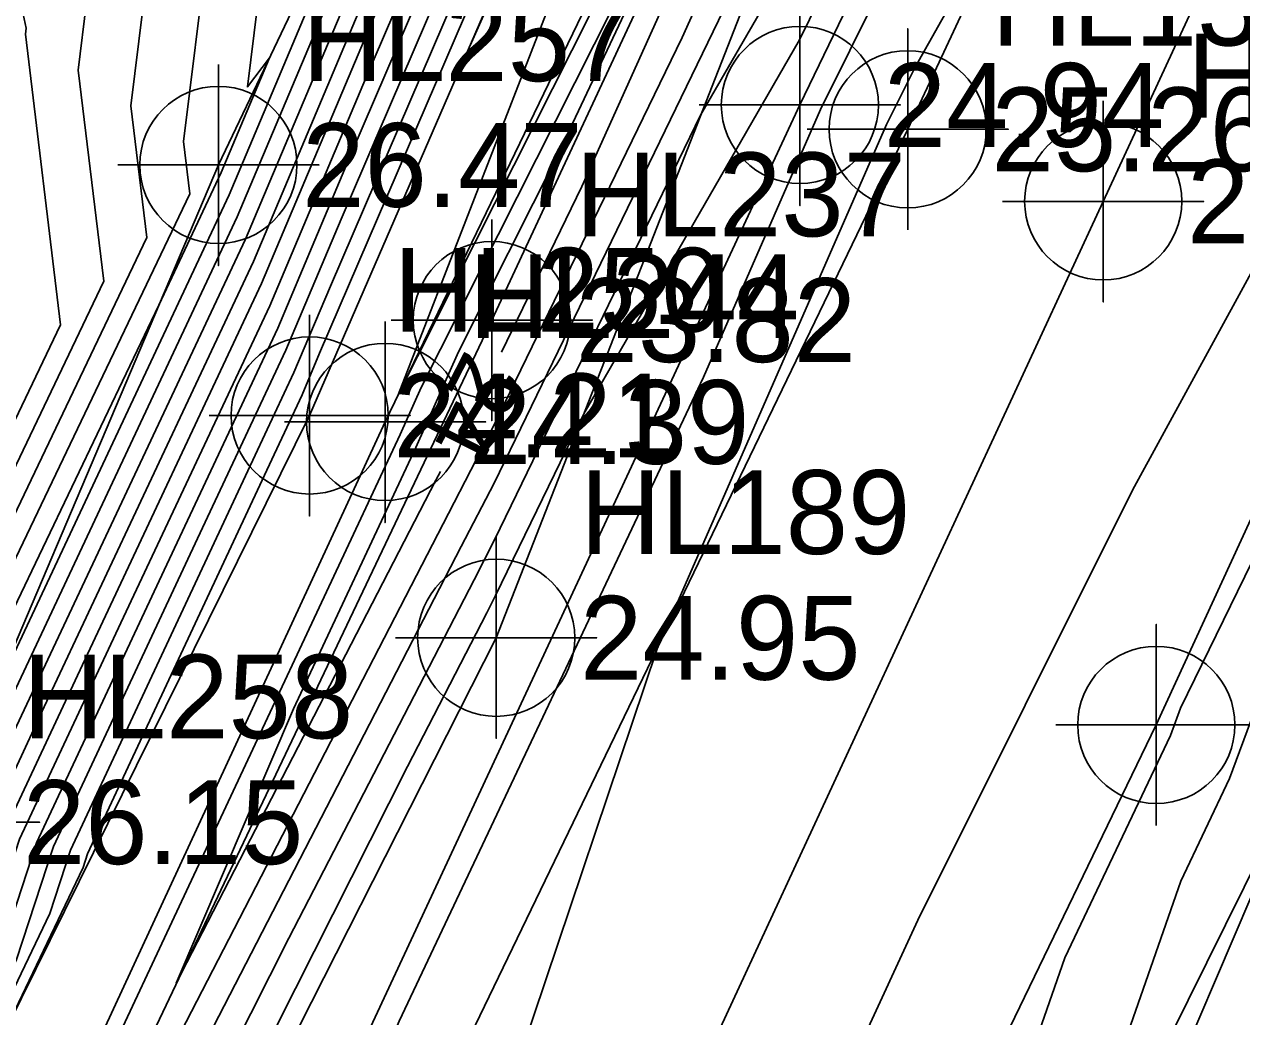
# Model space of a CAD drawing. Extents: x 2531902 to 2533249, y 715219 to 716099.
# Drawn here: x 2532720.12 to 2532756.43, y 715360.59 to 715390.19 of the extents above; entities that cross this region are included whole.
import ezdxf

# ---------------------------------------------------------------- set-up
doc = ezdxf.new("R2010")
doc.units = 0
for name, color, linetype in [('DTM Contours Major', 7, 'Continuous'), ('DTM Contours Major Text', 7, 'Continuous'), ('DTM Contours Minor', 7, 'Continuous'), ('Exist DTM Breakline', 7, 'Continuous'), ('Exist DTM Breakline Cogo Elevation', 7, 'Continuous'), ('Exist DTM Breakline Cogo Number', 7, 'Continuous'), ('Exist DTM Breakline Cogo Point CELL', 7, 'Continuous'), ('Exist DTM Crownline', 7, 'Continuous'), ('Exist DTM Crownline Cogo Elevation', 7, 'Continuous'), ('Exist DTM Crownline Cogo Number', 7, 'Continuous'), ('Exist DTM Crownline Cogo Point CELL', 7, 'Continuous'), ('Exist DTM Drainline', 7, 'Continuous'), ('Exist DTM Drainline Cogo Elevation', 7, 'Continuous'), ('Exist DTM Drainline Cogo Number', 7, 'Continuous'), ('Exist DTM Drainline Cogo Point CELL', 7, 'Continuous'), ('Exist Roads Soil', 7, 'Continuous'), ('Exist Roads Soil Cogo Elevation', 7, 'Continuous'), ('Exist Roads Soil Cogo Number', 7, 'Continuous'), ('Exist Roads Soil Cogo Point CELL', 7, 'Continuous')]:
    doc.layers.add(name, color=color, linetype=linetype)

msp = doc.modelspace()

# ---------------------------------------------------------------- linework, layer by layer
at = {"layer": 'DTM Contours Major'}
for points in [[(2532741.786, 715454.712), (2532740, 715454.12), (2532735.815, 715454.185), (2532735.815, 715450), (2532736.766, 715443.234), (2532734.728, 715440), (2532740, 715431.343), (2532740.309, 715430.303), (2532738.444, 715415.679), (2532737.727, 715413.532), (2532737.089, 715411.85), (2532736.399, 715409.901), (2532736.295, 715409.657), (2532732.71, 715399.177), (2532731.502, 715396.369), (2532726.475, 715384.443), (2532718.431, 715367.324), (2532718.116, 715366.65)], [(2532752.255, 715446.836), (2532751.43, 715443.503), (2532750.533, 715440.609), (2532749.886, 715438.88), (2532745.152, 715424.715), (2532739.574, 715410.002), (2532739.262, 715409.121), (2532738.641, 715407.674), (2532737.024, 715402.95), (2532729.895, 715386.376), (2532727.683, 715381.128), (2532724.143, 715373.594), (2532720.491, 715365.772), (2532718.9, 715360.92), (2532715.573, 715353.957)], [(2532733.072, 715380.417), (2532736.05, 715386.324), (2532746.107, 715407.627), (2532746.19, 715407.813), (2532747.785, 715411.189), (2532749.648, 715415.394), (2532755.036, 715425.63), (2532749.858, 715414.393), (2532748.564, 715411.544), (2532747.073, 715408.235), (2532746.1, 715406.094), (2532736.747, 715385.348), (2532734.354, 715380.414)], [(2532685.866, 715408.146), (2532687.738, 715410), (2532690, 715411.491), (2532694.423, 715420), (2532700, 715422.116), (2532709.929, 715420.071), (2532710, 715420.053), (2532718.389, 715421.611), (2532720, 715421.687), (2532722.31, 715420), (2532720.873, 715419.127), (2532720, 715416.024), (2532713.584, 715410), (2532719.681, 715400.319), (2532719.937, 715400), (2532720, 715399.886), (2532721.982, 715390.851), (2532721.73, 715388.827), (2532722.492, 715382.528), (2532719.242, 715375.74), (2532714.707, 715373.543)], [(2532752.573, 715404.819), (2532748.857, 715397.349), (2532747.374, 715394.718), (2532743.874, 715387.645), (2532740.383, 715379.669), (2532731.304, 715360.451), (2532730.239, 715357.914), (2532726.595, 715350.22), (2532724.236, 715346.063), (2532714.003, 715323.254), (2532713.203, 715321.69), (2532711.508, 715317.934), (2532709.974, 715314.389)], [(2532721.542, 715295.972), (2532722.705, 715300.985), (2532724.186, 715304.556), (2532732.882, 715322.172), (2532738.009, 715331.963), (2532739.01, 715333.981), (2532740.707, 715337.215), (2532747.713, 715352.47), (2532751.156, 715362.344), (2532754.306, 715368.98), (2532754.608, 715369.791), (2532762.919, 715386.799)], [(2532732.533, 715376.853), (2532732.398, 715376.59), (2532724.655, 715361.586), (2532728.147, 715369.769), (2532731.798, 715377.568), (2532733.072, 715380.417)]]:
    msp.add_lwpolyline(points, dxfattribs=at)
at = {"layer": 'DTM Contours Minor'}
for points in [[(2532769.082, 715469.128), (2532763.379, 715466.996), (2532761.986, 715466.673), (2532761.941, 715466.329), (2532761.911, 715466.132), (2532761.819, 715465.762), (2532756.217, 715447.689), (2532752.171, 715436.887), (2532751.093, 715433.661), (2532741.561, 715408.523), (2532741.552, 715408.498), (2532740.517, 715406.088), (2532740.476, 715405.967), (2532733.417, 715389.559), (2532740.662, 715405.834), (2532740.697, 715405.903), (2532741.705, 715408.165), (2532742.961, 715410.641), (2532754.164, 715433.438), (2532754.806, 715434.88), (2532757.432, 715440.248), (2532765.02, 715457.314), (2532767.689, 715462.104), (2532769.082, 715469.128)], [(2532740.483, 715397.402), (2532731.277, 715379.142), (2532735.823, 715390.867), (2532741.58, 715403.801), (2532741.953, 715404.539), (2532742.405, 715405.552), (2532754.127, 715428.661), (2532755.282, 715431.012), (2532756.469, 715433.676), (2532756.714, 715434.177), (2532767.107, 715457.553), (2532757.03, 715434.047), (2532756.954, 715433.904), (2532755.843, 715431.316), (2532755.098, 715429.899), (2532744.36, 715405.671), (2532743.9, 715404.697), (2532743.47, 715403.73), (2532740.483, 715397.402)], [(2532720.952, 715352.688), (2532732.777, 715375.601), (2532734.11, 715378.185), (2532739.744, 715389.798), (2532744.766, 715400.939), (2532747.774, 715407.558), (2532748.708, 715409.63), (2532753.083, 715419.263), (2532761.844, 715438.277)], [(2532723.557, 715294.878), (2532726.891, 715299.867), (2532729.677, 715306.221), (2532737.819, 715322.347), (2532742.046, 715333.324), (2532744.516, 715338.415), (2532745.079, 715339.838), (2532749.901, 715351.121), (2532754.614, 715364.633), (2532756.065, 715367.689), (2532757.623, 715371.878), (2532763.693, 715384.299), (2532771.962, 715397.885), (2532773.177, 715400.123), (2532774.028, 715401.974), (2532777.821, 715409.483), (2532778.485, 715410.931), (2532782.68, 715419.512), (2532780.801, 715417.567), (2532785.925, 715433.964)], [(2532749.608, 715431.425), (2532741.064, 715408.893), (2532740.98, 715408.654), (2532740.048, 715406.484), (2532739.613, 715405.213), (2532728.931, 715380.381), (2532728.407, 715379.139), (2532727.57, 715377.356), (2532722.011, 715365.449), (2532721.876, 715365.04), (2532719.41, 715359.879), (2532716.556, 715348.815), (2532715.589, 715346.812), (2532715.359, 715346.327), (2532704.747, 715322.677), (2532704.166, 715321.46), (2532696.617, 715308.576)], [(2532762.012, 715431.348), (2532757.509, 715419.145), (2532748.053, 715399.94), (2532746.492, 715396.349), (2532743.245, 715389.731), (2532736.81, 715378.57), (2532734.18, 715373.149), (2532733.914, 715372.632), (2532731.549, 715368.05), (2532720.404, 715345.96), (2532718.22, 715341.63), (2532716.895, 715338.548), (2532706.453, 715315.748), (2532704.068, 715311.44), (2532702.152, 715307.307)], [(2532724.211, 715293.077), (2532731.809, 715304.45), (2532732.994, 715306.466), (2532733.178, 715306.849), (2532734.65, 715310.32), (2532743.638, 715333.666), (2532744.946, 715336.363), (2532746.402, 715340.045), (2532756.703, 715364.143), (2532757.82, 715366.643), (2532758.879, 715369.236), (2532760.638, 715373.964), (2532762.021, 715376.794), (2532763.905, 715379.889), (2532770.486, 715392.01), (2532775.094, 715402.038), (2532777.577, 715406.952), (2532779.125, 715410.329), (2532788.914, 715430.353)], [(2532748.123, 715429.188), (2532740.568, 715409.263), (2532740.407, 715408.809), (2532739.579, 715406.881), (2532738.75, 715404.458), (2532729.252, 715382.379), (2532728.166, 715379.802), (2532726.427, 715376.102), (2532721.504, 715365.556), (2532720.884, 715363.666), (2532709.495, 715339.833), (2532709.32, 715339.158), (2532709.261, 715339.035), (2532708.13, 715336.651), (2532707.619, 715335.511), (2532703.945, 715327.826), (2532695.291, 715309.055), (2532695.206, 715308.845)], [(2532759.532, 715429.002), (2532752.591, 715413.72), (2532751.055, 715409.557), (2532748.727, 715404.829), (2532744.713, 715395.593), (2532743.231, 715392.572), (2532740.293, 715387.477), (2532734.157, 715374.828), (2532733.535, 715373.622), (2532728.017, 715362.929), (2532720.07, 715347.178), (2532718.513, 715344.091), (2532715.194, 715336.373), (2532707.109, 715318.72), (2532702.462, 715310.325), (2532701.224, 715307.655)], [(2532737.431, 715427.431), (2532735.921, 715413.08), (2532730, 715412.388), (2532728.515, 715411.485), (2532728.096, 715410), (2532728.368, 715408.368), (2532731.784, 715398.699), (2532735.747, 715410.057), (2532735.847, 715410.114), (2532735.827, 715410.056), (2532735.826, 715410.054), (2532731.847, 715398.423), (2532731.824, 715398.368), (2532726.234, 715385.106), (2532718.912, 715369.524), (2532717.68, 715366.95), (2532717.047, 715366.644), (2532717.048, 715365.188), (2532712.947, 715352.68)], [(2532743.639, 715426.808), (2532740.697, 715418.005), (2532738.083, 715411.111), (2532737.544, 715409.589), (2532737.233, 715408.864), (2532734.436, 715400.686), (2532730.859, 715392.372), (2532726.958, 715383.117), (2532720.716, 715369.832), (2532718.971, 715366.095), (2532715.924, 715356.8), (2532709.011, 715342.336), (2532704.732, 715334.836), (2532704.258, 715333.808), (2532701.941, 715328.507), (2532696.328, 715316.334), (2532692.559, 715306.988)], [(2532746.638, 715426.951), (2532740.071, 715409.632), (2532739.835, 715408.965), (2532739.11, 715407.278), (2532737.887, 715403.704), (2532729.574, 715384.378), (2532727.924, 715380.465), (2532725.285, 715374.848), (2532720.997, 715365.664), (2532719.892, 715362.293), (2532708.881, 715339.251), (2532708.07, 715337.83), (2532707.092, 715335.71), (2532706.647, 715334.693), (2532695.498, 715310.511), (2532694.677, 715308.474)], [(2532756.308, 715424.132), (2532748.851, 715407.715), (2532748.475, 715406.882), (2532743.432, 715395.784), (2532742.74, 715394.247), (2532734.134, 715376.506), (2532733.156, 715374.611), (2532724.484, 715357.809), (2532719.736, 715348.396), (2532718.805, 715346.551), (2532713.494, 715334.198), (2532707.766, 715321.692), (2532700.855, 715309.209), (2532700.296, 715308.002)], [(2532734.432, 715424.432), (2532733.531, 715415.873), (2532730, 715415.46), (2532726.604, 715413.396), (2532725.648, 715410), (2532726.269, 715406.269), (2532728.908, 715398.801), (2532726.958, 715395.097), (2532727.381, 715393.169), (2532726.778, 715388.322), (2532727.435, 715389.192), (2532725.992, 715385.77), (2532724.134, 715381.816), (2532718.07, 715369.148), (2532714.956, 715367.639), (2532714.961, 715360.475)], [(2532752.373, 715422.647), (2532746.072, 715408.43), (2532745.045, 715406.255), (2532744.789, 715405.678), (2532738.266, 715391.863), (2532731.961, 715379.357), (2532731.334, 715377.954), (2532722.545, 715359.181)], [(2532743.667, 715422.478), (2532739.077, 715410.372), (2532738.69, 715409.277), (2532738.171, 715408.071), (2532736.162, 715402.195), (2532730.217, 715388.375), (2532727.441, 715381.791), (2532723, 715372.34), (2532719.984, 715365.879), (2532717.908, 715359.546), (2532708.946, 715340.793), (2532706.401, 715336.333), (2532705.675, 715334.759), (2532704.294, 715331.6), (2532695.913, 715313.423), (2532693.618, 715307.731)], [(2532731.434, 715421.434), (2532731.142, 715418.665), (2532730, 715418.532), (2532724.694, 715415.306), (2532723.2, 715410), (2532724.171, 715404.171), (2532725.926, 715399.203), (2532724.629, 715396.738), (2532725.581, 715392.396), (2532724.873, 715386.698), (2532725.062, 715385.135), (2532718.461, 715371.345), (2532712.866, 715368.635), (2532712.874, 715355.762), (2532710.963, 715349.933), (2532709.175, 715346.191), (2532704.757, 715338.45), (2532705.576, 715350.018), (2532698.003, 715346.868), (2532694.945, 715329.816), (2532692.441, 715321.704), (2532695.676, 715319.423), (2532689.912, 715305.131)], [(2532741.041, 715421.243), (2532739.212, 715415.768), (2532737.586, 715411.481), (2532736.972, 715409.745), (2532736.764, 715409.261), (2532733.573, 715399.932), (2532731.181, 715394.371), (2532726.717, 715383.78), (2532719.573, 715368.578), (2532718.464, 715366.202), (2532714.932, 715355.427), (2532709.044, 715343.107), (2532703.897, 715334.088), (2532703.549, 715333.333), (2532700.764, 715326.961), (2532696.536, 715317.79), (2532692.03, 715306.617)], [(2532742.182, 715420.242), (2532738.58, 715410.741), (2532738.117, 715409.433), (2532737.702, 715408.467), (2532735.299, 715401.441), (2532730.538, 715390.374), (2532727.2, 715382.454), (2532721.858, 715371.086), (2532719.477, 715365.987), (2532716.916, 715358.173), (2532708.979, 715341.564), (2532705.566, 715335.585), (2532704.966, 715334.283), (2532703.118, 715330.054), (2532696.121, 715314.878), (2532693.089, 715307.36)], [(2532727.363, 715420), (2532722.783, 715417.217), (2532720.753, 715410), (2532722.072, 715402.072), (2532722.944, 715399.604), (2532722.3, 715398.379), (2532723.781, 715391.624), (2532723.302, 715387.763), (2532723.777, 715383.831), (2532718.852, 715373.542), (2532710.776, 715369.631), (2532710.787, 715351.048), (2532709.971, 715348.56), (2532709.208, 715346.962), (2532707.322, 715343.657), (2532708.803, 715364.593), (2532695.098, 715358.893), (2532689.565, 715328.033), (2532687.437, 715321.14), (2532694.096, 715316.446), (2532689.383, 715304.76)], [(2532745.048, 715359.74), (2532746.77, 715363.471), (2532753.174, 715376.293), (2532762.431, 715393.257), (2532762.574, 715394.985), (2532765.704, 715400.428), (2532763.794, 715409.722), (2532752.415, 715397.704), (2532750.493, 715395.667), (2532746.688, 715388.915), (2532745.84, 715387.2), (2532738.995, 715371.564), (2532734.935, 715359.474)], [(2532719.633, 715377.937), (2532716.344, 715376.344), (2532710, 715375.547), (2532701.114, 715378.886), (2532695.45, 715380), (2532691.917, 715381.917), (2532694.38, 715390), (2532693.825, 715396.175), (2532696.944, 715400), (2532697.685, 715402.315), (2532700.263, 715400.721), (2532708.325, 715402.106), (2532710, 715406.19), (2532714.958, 715400), (2532720, 715390.908), (2532720.182, 715390.078), (2532720.159, 715389.892), (2532721.207, 715381.224), (2532719.633, 715377.937)]]:
    msp.add_lwpolyline(points, dxfattribs=at)
at = {"layer": 'Exist DTM Breakline'}
for points in [[(2532850.523, 715624.043), (2532846.504, 715620.874), (2532841.706, 715614.127), (2532832.845, 715598.874), (2532822.333, 715575.771), (2532815.557, 715555.383), (2532805.828, 715528.954), (2532795.014, 715502.43), (2532778.718, 715468.977), (2532762.354, 715433.263), (2532743.219, 715394.959), (2532734.198, 715371.89), (2532718.026, 715339.994), (2532703.206, 715306.913)], [(2532851.508, 715621.597), (2532844.842, 715610.805), (2532835.568, 715590.645), (2532825.478, 715567.576), (2532808.054, 715526.629), (2532792.366, 715492.682), (2532777.25, 715459.478), (2532760.672, 715423.843), (2532743.255, 715387.785), (2532725.494, 715349.638), (2532709.856, 715316.842), (2532704.172, 715304.494)], [(2532723.234, 715295.769), (2532728.306, 715306.009), (2532744.245, 715339.708), (2532761.528, 715374.58), (2532778.005, 715411.382), (2532790.122, 715438.182), (2532802.798, 715466.193), (2532818.35, 715499.828), (2532834.653, 715534.045), (2532849.974, 715564.583), (2532860.602, 715589.58), (2532870.296, 715613.283)], [(2532762.131, 715466.43), (2532735.821, 715410.058), (2532731.83, 715398.408), (2532725.91, 715385.995), (2532717.58, 715366.39), (2532709.232, 715347.537), (2532701.59, 715332.018), (2532697.17, 715322.237)], [(2532695.267, 715308.888), (2532708.85, 715338.53), (2532728.632, 715378.522), (2532741.621, 715408.479), (2532758.675, 715450.751), (2532764.932, 715465.184)], [(2532768.632, 715461.051), (2532755.411, 715430.733), (2532742.356, 715402.083), (2532730.884, 715378.328), (2532717.202, 715348.795), (2532704.618, 715322.099), (2532697.571, 715308.355)]]:
    msp.add_lwpolyline(points, dxfattribs=at)
at = {"layer": 'Exist DTM Breakline Cogo Point CELL'}
for points in [[(2532743.255, 715390.785), (2532743.255, 715384.785), (2532743.255, 715387.785), (2532746.255, 715387.785), (2532740.255, 715387.785)], [(2532725.91, 715388.995), (2532725.91, 715382.995), (2532725.91, 715385.995), (2532728.91, 715385.995), (2532722.91, 715385.995)], [(2532728.632, 715381.522), (2532728.632, 715375.522), (2532728.632, 715378.522), (2532731.632, 715378.522), (2532725.632, 715378.522)], [(2532730.884, 715381.328), (2532730.884, 715375.328), (2532730.884, 715378.328), (2532733.884, 715378.328), (2532727.884, 715378.328)], [(2532734.198, 715374.89), (2532734.198, 715368.89), (2532734.198, 715371.89), (2532737.198, 715371.89), (2532731.198, 715371.89)], [(2532717.58, 715369.39), (2532717.58, 715363.39), (2532717.58, 715366.39), (2532720.58, 715366.39), (2532714.58, 715366.39)]]:
    msp.add_lwpolyline(points, dxfattribs=at)
for centre in [(2532743.255, 715387.785), (2532725.91, 715385.995), (2532728.632, 715378.522), (2532730.884, 715378.328), (2532734.198, 715371.89)]:
    msp.add_circle(centre, 2.344, dxfattribs=at)
at = {"layer": 'Exist DTM Crownline'}
msp.add_lwpolyline([(2532860.933, 715617.416), (2532850.19, 715594.439), (2532832.001, 715555.022), (2532815.132, 715519.513), (2532800.101, 715487.53), (2532784.397, 715453.866), (2532768.28, 715419.409), (2532752.301, 715384.909), (2532738.247, 715354.553), (2532722.592, 715320.784), (2532713.598, 715300.468)], dxfattribs=at)
at = {"layer": 'Exist DTM Crownline Cogo Point CELL'}
msp.add_lwpolyline([(2532752.301, 715387.909), (2532752.301, 715381.909), (2532752.301, 715384.909), (2532755.301, 715384.909), (2532749.301, 715384.909)], dxfattribs=at)
msp.add_circle((2532752.301, 715384.909), 2.344, dxfattribs=at)
at = {"layer": 'Exist DTM Drainline'}
msp.add_lwpolyline([(2532699.53, 715308.289), (2532709.361, 715328.913), (2532719.239, 715350.205), (2532734.066, 715381.366), (2532748.504, 715412.348), (2532762.734, 715441.284), (2532771.712, 715461.016)], dxfattribs=at)
at = {"layer": 'Exist DTM Drainline Cogo Point CELL'}
msp.add_lwpolyline([(2532734.066, 715384.366), (2532734.066, 715378.366), (2532734.066, 715381.366), (2532737.066, 715381.366), (2532731.066, 715381.366)], dxfattribs=at)
msp.add_circle((2532734.066, 715381.366), 2.344, dxfattribs=at)
at = {"layer": 'Exist Roads Soil'}
for points in [[(2532854.208, 715621.565), (2532849.629, 715612.83), (2532840.293, 715590.952), (2532834.77, 715577.322), (2532814.326, 715533.181), (2532796.183, 715493.991), (2532779.839, 715458.919), (2532764.575, 715425.799), (2532746.469, 715387.058), (2532729.418, 715351.712), (2532714.481, 715319.899), (2532706.788, 715303.318)], [(2532718.476, 715296.339), (2532722.407, 715303.928), (2532737.169, 715334.721), (2532753.884, 715369.29), (2532769.727, 715403.733), (2532784.984, 715435.426), (2532799.766, 715466.715), (2532814.686, 715500.17), (2532830.822, 715535.144), (2532845.407, 715566.333), (2532858.269, 715594.216), (2532867.389, 715615.563), (2532854.208, 715621.565)]]:
    msp.add_lwpolyline(points, dxfattribs=at)
at = {"layer": 'Exist Roads Soil Cogo Point CELL'}
for points in [[(2532746.469, 715384.058), (2532746.469, 715390.058), (2532746.469, 715387.058), (2532749.469, 715387.058), (2532743.469, 715387.058)], [(2532753.884, 715366.29), (2532753.884, 715372.29), (2532753.884, 715369.29), (2532756.884, 715369.29), (2532750.884, 715369.29)]]:
    msp.add_lwpolyline(points, dxfattribs=at)
for centre in [(2532746.469, 715387.058), (2532753.884, 715369.29)]:
    msp.add_circle(centre, 2.344, dxfattribs=at)

# ---------------------------------------------------------------- texts
at = {"layer": 'DTM Contours Major Text'}
msp.add_text('24', height=2, rotation=242.92, dxfattribs=at).set_placement((2532733.302, 715380.537))
at = {"layer": 'Exist DTM Breakline Cogo Elevation'}
for s, p in [('24.94', (2532745.755, 715386.535)), ('26.47', (2532728.41, 715384.745)), ('24.21', (2532731.132, 715377.272)), ('24.39', (2532733.384, 715377.078)), ('24.95', (2532736.698, 715370.64)), ('26.15', (2532720.08, 715365.14))]:
    msp.add_text(s, height=2.5, dxfattribs=at).set_placement(p)
at = {"layer": 'Exist DTM Breakline Cogo Number'}
for s, p in [('HL257', (2532728.41, 715388.495)), ('HL250', (2532731.132, 715381.022)), ('HL244', (2532733.384, 715380.828)), ('HL189', (2532736.698, 715374.39)), ('HL258', (2532720.08, 715368.89))]:
    msp.add_text(s, height=2.5, dxfattribs=at).set_placement(p)
at = {"layer": 'Exist DTM Crownline Cogo Elevation'}
msp.add_text('25.39', height=2.5, dxfattribs=at).set_placement((2532754.801, 715383.659))
at = {"layer": 'Exist DTM Crownline Cogo Number'}
msp.add_text('HL107', height=2.5, dxfattribs=at).set_placement((2532754.801, 715387.409))
at = {"layer": 'Exist DTM Drainline Cogo Elevation'}
msp.add_text('23.82', height=2.5, dxfattribs=at).set_placement((2532736.566, 715380.116))
at = {"layer": 'Exist DTM Drainline Cogo Number'}
msp.add_text('HL237', height=2.5, dxfattribs=at).set_placement((2532736.566, 715383.866))
at = {"layer": 'Exist Roads Soil Cogo Elevation'}
msp.add_text('25.26', height=2.5, dxfattribs=at).set_placement((2532748.969, 715385.808))
at = {"layer": 'Exist Roads Soil Cogo Number'}
msp.add_text('HL131', height=2.5, dxfattribs=at).set_placement((2532748.969, 715389.558))

doc.saveas('drawing.dxf')
